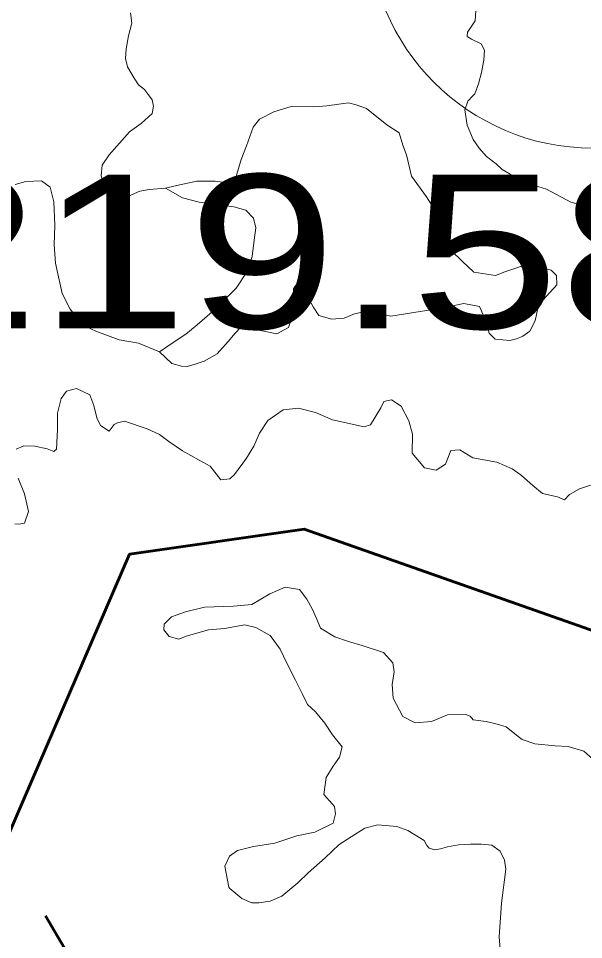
# Model space of a CAD drawing. Extents: x -1643653 to 4543381, y 1624270 to 13878484.
# Drawn here: x 758998 to 760836, y 8930094 to 8933088 of the extents above; entities that cross this region are included whole.
import ezdxf

# ---------------------------------------------------------------- set-up
doc = ezdxf.new("R2010")
doc.units = 0
doc.header["$LTSCALE"] = 200
doc.linetypes.add('MEDIUM_DASHED', pattern=[4.5, 3, -1.5])
for name, color, linetype, lineweight in [('1', 7, 'Continuous', 13), ('27', 7, 'Continuous', 53), ('29', 7, 'Continuous', 13), ('45', 7, 'Continuous', 13)]:
    doc.layers.add(name, color=color, linetype=linetype, lineweight=lineweight)
doc.layers.add('63', color=7, linetype='Continuous')

msp = doc.modelspace()

# ---------------------------------------------------------------- linework, layer by layer
at = {"layer": '1', "lineweight": 25}
msp.add_spline([(814781, 9009175.5), (814787.2, 9009173.4), (814796.9, 9009173.4), (814799.4, 9009172.4), (814805.1, 9009174.5), (814805.6, 9009176.5), (814811.7, 9009179.5), (814811.7, 9009179.5), (814801.5, 9009181), (814790.7, 9009181.5), (814784.1, 9009183.1), (814777.4, 9009185.1), (814778.4, 9009175.5)], degree=3, dxfattribs=at)
at = {"layer": '27', "linetype": 'MEDIUM_DASHED'}
msp.add_lwpolyline([(757256.9, 8933270.8), (760021, 8928587.9), (760559.6, 8925518.1)], dxfattribs=at)
at = {"layer": '27'}
for points in [[(758841.1, 8930148.4), (759359, 8931347.2), (759927.6, 8931428.5), (760993.9, 8931052.6), (762009.3, 8931570.8), (762269.3, 8931940.2), (762315.2, 8931839.9), (762400.8, 8931722.2), (762410.6, 8931661), (762389.9, 8931610.2), (762317.9, 8931498.6), (762290.6, 8931228.8), (762151.4, 8930949.6), (762152, 8930850.7), (762220.8, 8930700.3), (762259.9, 8930595.7), (762290.1, 8930459.9), (762280.1, 8930324), (762420.1, 8930300.5), (762586, 8930184.8), (762695.4, 8930187.1)], [(762272.4, 8931935.8), (762009.3, 8931570.8), (760993.9, 8931052.6), (759927.6, 8931428.5)], [(759927.6, 8931428.5), (760993.9, 8931052.6), (762009.3, 8931570.8), (762272.4, 8931935.8)], [(759927.6, 8931428.5), (759359, 8931347.2), (758841.1, 8930148.4), (758587.2, 8928400.9), (757604.4, 8928324.2), (757478.1, 8928517.9), (757318.2, 8928560), (756863.6, 8928585.2), (756670, 8928635.8), (756476.4, 8928703.2), (756358.5, 8928795.8), (756324.8, 8928905.3), (756265.9, 8929073.7), (756207, 8929166.4), (756047.1, 8929259), (755920.8, 8929360.1), (755887.1, 8929461.2), (755845, 8929671.7), (755819.8, 8929899.1), (755777.7, 8930076), (755718.8, 8930160.2), (755600.9, 8930261.2), (755420.4, 8930399.5), (755226.8, 8930500.6)], [(755226.8, 8930500.6), (755420.4, 8930399.5), (755600.9, 8930261.2), (755718.8, 8930160.2), (755777.7, 8930076), (755819.8, 8929899.1), (755845, 8929671.7), (755887.1, 8929461.2), (755920.8, 8929360.1), (756047.1, 8929259), (756207, 8929166.4), (756265.9, 8929073.7), (756324.8, 8928905.3), (756358.5, 8928795.8), (756476.4, 8928703.2), (756670, 8928635.8), (756863.6, 8928585.2), (757318.2, 8928560), (757478.1, 8928517.9), (757604.4, 8928324.2), (758587.2, 8928400.9), (758841.1, 8930148.4), (759359, 8931347.2), (759927.6, 8931428.5)]]:
    msp.add_lwpolyline(points, dxfattribs=at)
at = {"layer": '29'}
for p, q in [((760627.2, 8932567.2), (760636.2, 8932562.4)), ((760636.2, 8932562.4), (760627.2, 8932567.2)), ((760629.6, 8931605.5), (760604, 8931624.1)), ((760629.6, 8931605.5), (760604, 8931624.1)), ((760623.6, 8930754.3), (760583.9, 8930785.8)), ((760583.9, 8930785.8), (760623.6, 8930754.3)), ((759991.2, 8930565.3), (760018.9, 8930534.7)), ((760018.9, 8930534.7), (759991.2, 8930565.3))]:
    msp.add_line(p, q, dxfattribs=at)
for points in [[(760403.2, 8933170), (760421.3, 8933176), (760459.4, 8933154), (760485.5, 8933114.4), (760483.5, 8933080.4), (760464.5, 8933051.4), (760458.5, 8933043.4), (760457.5, 8933029.4), (760471.5, 8933021.4), (760502.6, 8933005.4), (760513.6, 8932985.3), (760511.6, 8932953.3), (760503.6, 8932912.3), (760494.5, 8932875.8), (760482.5, 8932843.8), (760475.9, 8932836.9)], [(760475.9, 8932836.9), (760482.5, 8932843.8), (760494.5, 8932875.8), (760503.6, 8932912.3), (760511.6, 8932953.3), (760513.6, 8932985.3), (760502.6, 8933005.4), (760471.5, 8933021.4), (760457.5, 8933029.4), (760458.5, 8933043.4), (760464.5, 8933051.4), (760483.5, 8933080.4), (760485.5, 8933114.4), (760459.4, 8933154), (760421.3, 8933176), (760403.2, 8933170)], [(759362.8, 8933107.2), (759367.1, 8933072.6), (759356.6, 8933032.1), (759348.8, 8932989.5), (759346.9, 8932958.6), (759353.2, 8932931.1), (759374.5, 8932894.8), (759388.4, 8932872.9), (759408.5, 8932857.4), (759418.4, 8932844.2)], [(759418.4, 8932844.2), (759408.5, 8932857.4), (759388.4, 8932872.9), (759374.5, 8932894.8), (759353.2, 8932931.1), (759346.9, 8932958.6), (759348.8, 8932989.5), (759356.6, 8933032.1), (759367.1, 8933072.6), (759362.8, 8933107.2)], [(759418.4, 8932844.2), (759433.5, 8932824.2), (759437.2, 8932803), (759433.5, 8932779.2), (759397.1, 8932746.6), (759359.5, 8932720.2), (759327.2, 8932683.1), (759293.9, 8932644.8), (759270.6, 8932611.4), (759267.2, 8932576.7), (759278.6, 8932540.2), (759303.7, 8932517.1), (759323.9, 8932508.2), (759356.5, 8932510.3), (759393.1, 8932526.5), (759423.5, 8932532.1), (759476.5, 8932536.8), (759517.9, 8932546.8), (759578.1, 8932559.3), (759638, 8932559.8), (759677.9, 8932554.1), (759705.3, 8932570.9), (759722.2, 8932630.2), (759739.8, 8932674.6), (759761.2, 8932734.7), (759782.5, 8932761), (759828.9, 8932784.8), (759888.1, 8932802.7), (759958.6, 8932801.1), (760001.2, 8932803.9), (760071.4, 8932814), (760096.5, 8932807.7), (760130.3, 8932795.2), (760196.7, 8932742.1), (760236, 8932716.9), (760248.6, 8932676.8), (760259.9, 8932645.5), (760276.2, 8932575.4), (760325.1, 8932509), (760369, 8932440.1), (760399.1, 8932363.7), (760406.9, 8932333), (760440.7, 8932299.2), (760479.3, 8932263.9), (760549.8, 8932252.9), (760580, 8932264.2), (760618.8, 8932277.9)], [(760618.8, 8932277.9), (760580, 8932264.2), (760549.8, 8932252.9), (760479.3, 8932263.9), (760440.7, 8932299.2), (760406.9, 8932333), (760399.1, 8932363.7), (760369, 8932440.1), (760325.1, 8932509), (760276.2, 8932575.4), (760259.9, 8932645.5), (760248.6, 8932676.8), (760236, 8932716.9), (760196.7, 8932742.1), (760130.3, 8932795.2), (760096.5, 8932807.7), (760071.4, 8932814), (760001.2, 8932803.9), (759958.6, 8932801.1), (759888.1, 8932802.7), (759828.9, 8932784.8), (759782.5, 8932761), (759761.2, 8932734.7), (759739.8, 8932674.6), (759722.2, 8932630.2), (759705.3, 8932570.9), (759677.9, 8932554.1), (759638, 8932559.8), (759578.1, 8932559.3), (759517.9, 8932546.8), (759476.5, 8932536.8), (759423.5, 8932532.1), (759393.1, 8932526.5), (759356.5, 8932510.3), (759323.9, 8932508.2), (759303.7, 8932517.1), (759278.6, 8932540.2), (759267.2, 8932576.7), (759270.6, 8932611.4), (759293.9, 8932644.8), (759327.2, 8932683.1), (759359.5, 8932720.2), (759397.1, 8932746.6), (759433.5, 8932779.2), (759437.2, 8932803), (759433.5, 8932824.2), (759418.4, 8932844.2)], [(760475.9, 8932836.9), (760459.5, 8932819.8), (760450.4, 8932791.7), (760457.5, 8932741.7), (760476.8, 8932695), (760496.7, 8932667.1), (760520.7, 8932640.1), (760551.8, 8932616), (760570.8, 8932597), (760596.9, 8932582), (760627.2, 8932567.2)], [(760627.2, 8932567.2), (760596.9, 8932582), (760570.8, 8932597), (760551.8, 8932616), (760520.7, 8932640.1), (760496.7, 8932667.1), (760476.8, 8932695), (760457.5, 8932741.7), (760450.4, 8932791.7), (760459.5, 8932819.8), (760475.9, 8932836.9)], [(760636.2, 8932562.4), (760658.6, 8932550.6), (760715.9, 8932533.1), (760794.4, 8932491.6), (760868.3, 8932471.3)], [(760868.3, 8932471.3), (760794.4, 8932491.6), (760715.9, 8932533.1), (760658.6, 8932550.6), (760636.2, 8932562.4)], [(760617.6, 8932046.9), (760596.2, 8932041.9), (760573.7, 8932043.2), (760548.6, 8932045.7), (760528.5, 8932065.7), (760517.2, 8932107.1), (760497.2, 8932152.1), (760447, 8932162.2), (760379, 8932147.4), (760304.5, 8932136.2), (760209.8, 8932120), (760135.3, 8932138.3), (760091.2, 8932128.3), (760057.5, 8932114.5), (760017.4, 8932110.7), (759974.8, 8932123.2), (759957.2, 8932150.8), (759930.9, 8932198.4), (759915.8, 8932222.2), (759900.8, 8932220.9), (759893.2, 8932209.6), (759893.2, 8932182.1), (759892, 8932129.5), (759876.9, 8932083.2), (759838.1, 8932063.1), (759785.4, 8932074.4), (759742.8, 8932091.9), (759720.2, 8932083.2), (759702.6, 8932065.6), (759680.1, 8932038.1), (759644.9, 8931998), (759602.3, 8931974.2), (759573.5, 8931964.2), (759547.1, 8931956.7), (759528.3, 8931957.9), (759497, 8931966.7), (759456.7, 8932004.3), (759388.4, 8932032.2), (759326.2, 8932043.4), (759249.6, 8932071.5), (759207.6, 8932090.8), (759166.5, 8932143.7), (759141, 8932194.2), (759118.4, 8932293.2), (759114.7, 8932352), (759117.2, 8932415.9), (759112.9, 8932492.7), (759101.6, 8932540.3), (759072.8, 8932560.3), (759022.6, 8932557.8), (758987.5, 8932549)], [(758987.5, 8932549), (759022.6, 8932557.8), (759072.8, 8932560.3), (759101.6, 8932540.3), (759112.9, 8932492.7), (759117.2, 8932415.9), (759114.7, 8932352), (759118.4, 8932293.2), (759141, 8932194.2), (759166.5, 8932143.7), (759207.6, 8932090.8), (759249.6, 8932071.5), (759326.2, 8932043.4), (759388.4, 8932032.2), (759456.7, 8932004.3), (759497, 8931966.7), (759528.3, 8931957.9), (759547.1, 8931956.7), (759573.5, 8931964.2), (759602.3, 8931974.2), (759644.9, 8931998), (759680.1, 8932038.1), (759702.6, 8932065.6), (759720.2, 8932083.2), (759742.8, 8932091.9), (759785.4, 8932074.4), (759838.1, 8932063.1), (759876.9, 8932083.2), (759892, 8932129.5), (759893.2, 8932182.1), (759893.2, 8932209.6), (759900.8, 8932220.9), (759915.8, 8932222.2), (759930.9, 8932198.4), (759957.2, 8932150.8), (759974.8, 8932123.2), (760017.4, 8932110.7), (760057.5, 8932114.5), (760091.2, 8932128.3), (760135.3, 8932138.3), (760209.8, 8932120), (760304.5, 8932136.2), (760379, 8932147.4), (760447, 8932162.2), (760497.2, 8932152.1), (760517.2, 8932107.1), (760528.5, 8932065.7), (760548.6, 8932045.7), (760573.7, 8932043.2), (760596.2, 8932041.9), (760617.6, 8932046.9)], [(759476.5, 8932536.8), (759531.7, 8932505.1), (759585.6, 8932491.3), (759698.5, 8932476.2), (759737.4, 8932465), (759762.5, 8932438.7), (759770, 8932407.4), (759765, 8932367.3), (759758.7, 8932314.7), (759742.4, 8932265.8), (759706, 8932211.2), (759666.5, 8932170.9), (759628.5, 8932134.9), (759579.9, 8932091.9), (759542.5, 8932062.4), (759497.7, 8932033.2), (759456.7, 8932004.3)], [(760617.6, 8932046.9), (760638.9, 8932055.7), (760661.5, 8932072), (760678.2, 8932105), (760688.1, 8932151.5), (760704.7, 8932173.6), (760749, 8932222.5), (760748.1, 8932252.9), (760730.6, 8932270.5), (760688.1, 8932282.5), (760642.8, 8932286.2), (760618.8, 8932277.9)], [(760617.6, 8932046.9), (760638.9, 8932055.7), (760661.5, 8932072), (760678.2, 8932105), (760688.1, 8932151.5), (760704.7, 8932173.6), (760749, 8932222.5), (760748.1, 8932252.9), (760730.6, 8932270.5), (760688.1, 8932282.5), (760642.8, 8932286.2), (760618.8, 8932277.9)], [(760604, 8931624.1), (760553.7, 8931646.1), (760475.6, 8931660), (760433.3, 8931686.2), (760404.5, 8931683.7), (760386.9, 8931639.8), (760356.8, 8931619.8), (760319.2, 8931627.3), (760278.4, 8931675.2), (760279.6, 8931736.6), (760268.3, 8931780.4), (760243.3, 8931828), (760211.9, 8931848.1), (760186.8, 8931843), (760176.8, 8931823), (760142.9, 8931766.7), (760122.9, 8931760.4), (760019.2, 8931783.9), (759964.7, 8931807.2), (759909.1, 8931821.2), (759859.6, 8931815.5), (759809.7, 8931781.5), (759782.4, 8931740.2), (759763.6, 8931697.7), (759739.8, 8931658.8), (759700.9, 8931606.2), (759685.8, 8931591.2), (759657, 8931588.7), (759621.9, 8931632.6), (759585.5, 8931652.6), (759531.7, 8931682.7), (759487.3, 8931713.4), (759456.7, 8931735.6), (759416.6, 8931754.3), (759343.5, 8931779.1), (759320.9, 8931774.1), (759309.6, 8931767.8), (759293.3, 8931746.5), (759265.1, 8931765.4), (759253.8, 8931790.4), (759243.8, 8931830.5), (759230, 8931864.3), (759187.3, 8931885.6), (759154.7, 8931876.8), (759137.2, 8931853), (759125.9, 8931805.4), (759125.9, 8931751.6), (759122.1, 8931687.7), (759113.3, 8931680.2), (759092, 8931689), (759051.5, 8931698.3), (759015.5, 8931699), (758990.5, 8931687.7)], [(760604, 8931624.1), (760553.7, 8931646.1), (760475.6, 8931660), (760433.3, 8931686.2), (760404.5, 8931683.7), (760386.9, 8931639.8), (760356.8, 8931619.8), (760319.2, 8931627.3), (760278.4, 8931675.2), (760279.6, 8931736.6), (760268.3, 8931780.4), (760243.3, 8931828), (760211.9, 8931848.1), (760186.8, 8931843), (760176.8, 8931823), (760142.9, 8931766.7), (760122.9, 8931760.4), (760019.2, 8931783.9), (759964.7, 8931807.2), (759909.1, 8931821.2), (759859.6, 8931815.5), (759809.7, 8931781.5), (759782.4, 8931740.2), (759763.6, 8931697.7), (759739.8, 8931658.8), (759700.9, 8931606.2), (759685.8, 8931591.2), (759657, 8931588.7), (759621.9, 8931632.6), (759585.5, 8931652.6), (759531.7, 8931682.7), (759487.3, 8931713.4), (759456.7, 8931735.6), (759416.6, 8931754.3), (759343.5, 8931779.1), (759320.9, 8931774.1), (759309.6, 8931767.8), (759293.3, 8931746.5), (759265.1, 8931765.4), (759253.8, 8931790.4), (759243.8, 8931830.5), (759230, 8931864.3), (759187.3, 8931885.6), (759154.7, 8931876.8), (759137.2, 8931853), (759125.9, 8931805.4), (759125.9, 8931751.6), (759122.1, 8931687.7), (759113.3, 8931680.2), (759092, 8931689), (759051.5, 8931698.3), (759015.5, 8931699), (758990.5, 8931687.7)], [(760858, 8931570.6), (760822.9, 8931559.5), (760790.6, 8931540.2), (760774, 8931523.6), (760750.9, 8931532.8), (760725.9, 8931538.3), (760702.8, 8931543.8), (760671.4, 8931569.7), (760634.5, 8931602), (760629.6, 8931605.5)], [(760858, 8931570.6), (760822.9, 8931559.5), (760790.6, 8931540.2), (760774, 8931523.6), (760750.9, 8931532.8), (760725.9, 8931538.3), (760702.8, 8931543.8), (760671.4, 8931569.7), (760634.5, 8931602), (760629.6, 8931605.5)], [(758997, 8931594.3), (759018.5, 8931542.7), (759031.6, 8931485.5), (759017.8, 8931448), (758999.2, 8931444.2), (758986.4, 8931445.5)], [(758997, 8931594.3), (759018.5, 8931542.7), (759031.6, 8931485.5), (759017.8, 8931448), (758999.2, 8931444.2), (758986.4, 8931445.5)], [(759991.2, 8930565.3), (759998.7, 8930620.4), (760021.3, 8930658), (760042.6, 8930686.8), (760051.4, 8930720.6), (760020, 8930759), (759994.9, 8930797.8), (759964.8, 8930834.1), (759938.5, 8930857.9), (759922.1, 8930891.8), (759899.6, 8930936.8), (759870.7, 8930991.9), (759849.4, 8931037.4), (759816.8, 8931082.5), (759770.4, 8931108.8), (759734, 8931117.5), (759668.8, 8931105), (759616.1, 8931101.2), (759543.4, 8931079.9), (759519.5, 8931069.9), (759488.2, 8931078.7), (759470.6, 8931101.2), (759471.9, 8931118.8), (759495.7, 8931142.6), (759542.1, 8931158.8), (759603.6, 8931173.9), (759697.6, 8931177.6), (759757.8, 8931182.6), (759815.5, 8931217.7), (759865.7, 8931239), (759912.1, 8931231.5), (759935.9, 8931200.2), (759953.5, 8931168.9), (759968.5, 8931135.1), (759980.4, 8931106.2), (760027.6, 8931078.4), (760071.5, 8931062.7), (760116.2, 8931050.1), (760185.8, 8931026.8), (760215.9, 8930992.9), (760219.6, 8930964.2), (760213.4, 8930922.8), (760217.1, 8930879), (760248.5, 8930818.9), (760288.6, 8930798.8), (760341.3, 8930802.6), (760394, 8930823.9), (760452.9, 8930825.1), (760466.7, 8930820.1), (760476.6, 8930808), (760519.4, 8930802.9), (760554.5, 8930793.8), (760583.9, 8930785.8)], [(759991.2, 8930565.3), (759998.7, 8930620.4), (760021.3, 8930658), (760042.6, 8930686.8), (760051.4, 8930720.6), (760020, 8930759), (759994.9, 8930797.8), (759964.8, 8930834.1), (759938.5, 8930857.9), (759922.1, 8930891.8), (759899.6, 8930936.8), (759870.7, 8930991.9), (759849.4, 8931037.4), (759816.8, 8931082.5), (759770.4, 8931108.8), (759734, 8931117.5), (759668.8, 8931105), (759616.1, 8931101.2), (759543.4, 8931079.9), (759519.5, 8931069.9), (759488.2, 8931078.7), (759470.6, 8931101.2), (759471.9, 8931118.8), (759495.7, 8931142.6), (759542.1, 8931158.8), (759603.6, 8931173.9), (759697.6, 8931177.6), (759757.8, 8931182.6), (759815.5, 8931217.7), (759865.7, 8931239), (759912.1, 8931231.5), (759935.9, 8931200.2), (759953.5, 8931168.9), (759968.5, 8931135.1), (759980.4, 8931106.2), (760027.6, 8931078.4), (760071.5, 8931062.7), (760116.2, 8931050.1), (760185.8, 8931026.8), (760215.9, 8930992.9), (760219.6, 8930964.2), (760213.4, 8930922.8), (760217.1, 8930879), (760248.5, 8930818.9), (760288.6, 8930798.8), (760341.3, 8930802.6), (760394, 8930823.9), (760452.9, 8930825.1), (760466.7, 8930820.1), (760476.6, 8930808), (760519.4, 8930802.9), (760554.5, 8930793.8), (760583.9, 8930785.8)], [(760968.4, 8930528.1), (760960.3, 8930538.8), (760930.9, 8930588.7), (760913.3, 8930632.8), (760875.5, 8930671.9), (760837, 8930706), (760786.2, 8930721.9), (760743.6, 8930723.8), (760677.8, 8930730.5), (760636.5, 8930744.1), (760623.6, 8930754.3)], [(760623.6, 8930754.3), (760636.5, 8930744.1), (760677.8, 8930730.5), (760743.6, 8930723.8), (760786.2, 8930721.9), (760837, 8930706), (760875.5, 8930671.9), (760913.3, 8930632.8), (760930.9, 8930588.7), (760960.3, 8930538.8), (760968.4, 8930528.1), (761010.8, 8930472.4)], [(760018.9, 8930534.7), (760026.3, 8930526.5), (760028.8, 8930502.7), (760021.5, 8930472.5), (759962.2, 8930442.4), (759903.3, 8930431), (759831.6, 8930407.3), (759762.8, 8930396), (759710.4, 8930383.8), (759684.3, 8930365.2), (759669.2, 8930332.8), (759682.3, 8930264), (759685.7, 8930259.6), (759724.5, 8930227.3), (759757.2, 8930213.6), (759780.2, 8930213.4), (759816.6, 8930218.7), (759854.7, 8930235.1), (759906.8, 8930278.2), (759940.8, 8930310.8), (759995.8, 8930359.9), (760041.1, 8930402.6), (760080.6, 8930427.8), (760125, 8930455.9), (760167, 8930467.1), (760228.9, 8930461.3), (760264.7, 8930448.3), (760317.8, 8930415.9), (760325.8, 8930399.8), (760334.1, 8930391.1), (760352.3, 8930385.3), (760370.5, 8930388.6), (760393.7, 8930394.7), (760429.2, 8930401.2), (760468.7, 8930403.8), (760503.9, 8930404.1), (760537.2, 8930400.5), (760564.9, 8930381.6), (760579.3, 8930352.4), (760583, 8930322.7), (760569.6, 8930212.4), (760561.9, 8930102.6), (760566.6, 8930035.2)], [(760566.6, 8930035.2), (760561.9, 8930102.6), (760569.6, 8930212.4), (760583, 8930322.7), (760579.3, 8930352.4), (760564.9, 8930381.6), (760537.2, 8930400.5), (760503.9, 8930404.1), (760468.7, 8930403.8), (760429.2, 8930401.2), (760393.7, 8930394.7), (760370.5, 8930388.6), (760352.3, 8930385.3), (760334.1, 8930391.1), (760325.8, 8930399.8), (760317.8, 8930415.9), (760264.7, 8930448.3), (760228.9, 8930461.3), (760167, 8930467.1), (760125, 8930455.9), (760080.6, 8930427.8), (760041.1, 8930402.6), (759995.8, 8930359.9), (759940.8, 8930310.8), (759906.8, 8930278.2), (759854.7, 8930235.1), (759816.6, 8930218.7), (759780.2, 8930213.4), (759757.2, 8930213.6), (759724.5, 8930227.3), (759685.7, 8930259.6), (759682.3, 8930264), (759669.2, 8930332.8), (759684.3, 8930365.2), (759710.4, 8930383.8), (759762.8, 8930396), (759831.6, 8930407.3), (759903.3, 8930431), (759962.2, 8930442.4), (760021.5, 8930472.5), (760028.8, 8930502.7), (760026.3, 8930526.5), (760018.9, 8930534.7)]]:
    msp.add_lwpolyline(points, dxfattribs=at)
at = {"layer": '29', "lineweight": 53}
msp.add_lwpolyline([(758841.1, 8930148.4), (759359, 8931347.2), (759927.6, 8931428.5), (760993.9, 8931052.6), (762009.3, 8931570.8), (762269.3, 8931940.2), (762315.2, 8931839.9), (762400.8, 8931722.2), (762410.6, 8931661), (762389.9, 8931610.2), (762317.9, 8931498.6), (762290.6, 8931228.8), (762151.4, 8930949.6), (762152, 8930850.7), (762220.8, 8930700.3), (762259.9, 8930595.7), (762290.1, 8930459.9), (762280.1, 8930324), (762420.1, 8930300.5), (762586, 8930184.8), (762695.4, 8930187.1)], dxfattribs=at)
at = {"layer": '29', "lineweight": 25}
for points in [[(759927.6, 8931428.5), (760993.9, 8931052.6), (762009.3, 8931570.8), (762269.3, 8931940.2)], [(757463.1, 8928521.8), (757478.1, 8928517.9), (757604.4, 8928324.2), (758587.2, 8928400.9), (758841.1, 8930148.4), (759359, 8931347.2), (759927.6, 8931428.5)]]:
    msp.add_lwpolyline(points, dxfattribs=at)
at = {"layer": '45'}
msp.add_circle((760865.9, 8933397.1), 730.2, dxfattribs=at)

# ---------------------------------------------------------------- texts
at = {"layer": '63', "width": 1.3}
msp.add_text(' 5219.58 ha', height=500, dxfattribs=at).set_placement((757857, 8932080.7))

doc.saveas('drawing.dxf')
